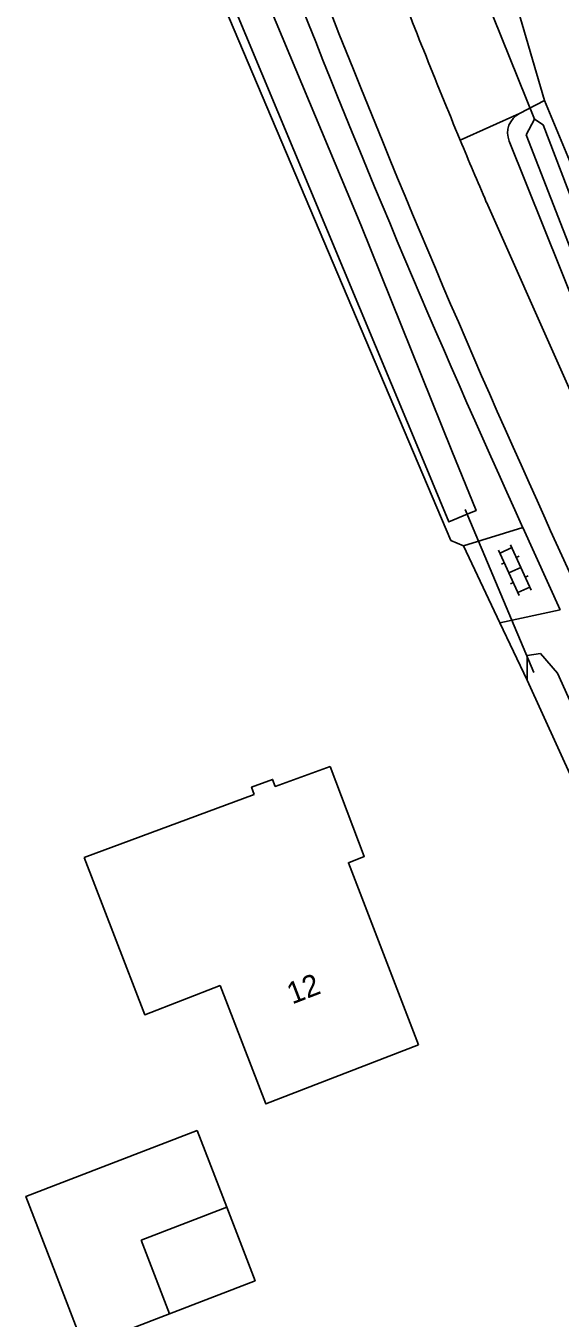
# Model space of a CAD drawing. Extents: x 136000 to 141000, y 400494 to 402006.
# Drawn here: x 139142.8 to 139167.5, y 400681.1 to 400740.7 of the extents above; entities that cross this region are included whole.
import ezdxf

# ---------------------------------------------------------------- set-up
doc = ezdxf.new("R2010")
doc.units = 0
for name, color, linetype in [('gg-afsc-hekwerk', 7, 'Continuous'), ('gg-anno-huisnummerreeks BGT', 7, 'Continuous'), ('gg-bbg-gedigitaliseerde bebouwing', 7, 'Continuous'), ('gg-bbg-gedigitaliseerde bijgebouw', 7, 'Continuous'), ('gg-bbg-hoofdgebouw', 7, 'Continuous'), ('gg-bbg-luifel en loopbrug', 7, 'Continuous'), ('gg-knt-verharding', 7, 'Continuous'), ('gg-knt-verharding nz', 7, 'Continuous'), ('gg-kntw-bovenkant insteek waterloop', 7, 'Continuous'), ('gg-kntw-greppel-droge sloot', 7, 'Continuous'), ('gg-kntw-waterlijn', 7, 'Continuous'), ('gg-kwrk-duiker nz buis', 7, 'Continuous'), ('gt-grn-groengrens', 7, 'Continuous'), ('gt-grn-weggrens', 7, 'Continuous'), ('gt-symb-klinker verharding', 7, 'Continuous')]:
    doc.layers.add(name, color=color, linetype=linetype)

# ---------------------------------------------------------------- blocks, each defined once
blk = doc.blocks.new('gt0-KL1')
at = {"layer": 'gt-symb-klinker verharding'}
for p, q in [((-1.15, 0.3), (1.15, 0.3)), ((-1, -0.3), (-1, 0.3)), ((-0.5, 0.3), (-0.5, 0.45)), ((0, -0.3), (0, 0.3)), ((0.5, 0.3), (0.5, 0.45)), ((1, -0.3), (1, 0.3)), ((-1.15, -0.3), (1.15, -0.3)), ((-0.5, -0.45), (-0.5, -0.3)), ((0.5, -0.45), (0.5, -0.3))]:
    blk.add_line(p, q, dxfattribs=at)

msp = doc.modelspace()

# ---------------------------------------------------------------- linework, layer by layer
at = {"layer": 'gg-afsc-hekwerk'}
msp.add_line((139151.118, 400743.679), (139162.444, 400716.959), dxfattribs=at)
at = {"layer": 'gg-bbg-gedigitaliseerde bebouwing'}
for points in [[(139145.528, 400702.317), (139148.322, 400695.067), (139151.804, 400696.409)], [(139160.962, 400693.672), (139153.908, 400690.948), (139151.804, 400696.409)]]:
    msp.add_lwpolyline(points, dxfattribs=at)
at = {"layer": 'gg-bbg-gedigitaliseerde bijgebouw'}
for p, q in [((139152.108, 400686.182), (139150.741, 400689.728)), ((139148.152, 400684.657), (139152.108, 400686.182)), ((139149.458, 400681.266), (139148.152, 400684.657))]:
    msp.add_line(p, q, dxfattribs=at)
for points in [[(139150.741, 400689.728), (139142.83, 400686.679), (139144.196, 400683.133)], [(139144.196, 400683.133), (139145.502, 400679.742), (139149.458, 400681.266)]]:
    msp.add_lwpolyline(points, dxfattribs=at)
at = {"layer": 'gg-bbg-hoofdgebouw'}
msp.add_line((139145.528, 400702.317), (139153.375, 400705.235), dxfattribs=at)
for points in [[(139156.882, 400706.531), (139154.348, 400705.602), (139154.221, 400705.929), (139153.251, 400705.573), (139153.375, 400705.235)], [(139156.882, 400706.531), (139158.452, 400702.371), (139157.722, 400702.08), (139160.962, 400693.672)]]:
    msp.add_lwpolyline(points, dxfattribs=at)
at = {"layer": 'gg-bbg-luifel en loopbrug'}
msp.add_lwpolyline([(139149.458, 400681.266), (139153.415, 400682.79), (139152.108, 400686.182)], dxfattribs=at)
at = {"layer": 'gg-knt-verharding'}
for p, q in [((139165.776, 400717.546), (139163.04, 400716.71)), ((139167.498, 400713.747), (139165.776, 400717.546)), ((139164.717, 400713.161), (139167.498, 400713.747))]:
    msp.add_line(p, q, dxfattribs=at)
msp.add_lwpolyline([(139175.323, 400707.953), (139172.693, 400713.37), (139171.021, 400716.977), (139164.09, 400732.572)], dxfattribs=at)
for centre, radius, start, end in [((139622.1, 400925.443), 501.451, 201.19257, 204.4936), ((139446.631, 400853.422), 307.302, 200.91569, 202.57984), ((139465.298, 400861.384), 327.596, 202.61199, 203.15398)]:
    msp.add_arc(centre, radius, start, end, dxfattribs=at)
at = {"layer": 'gg-knt-verharding nz'}
for centre, radius, start, end in [((139643.431, 400933.89), 523.254, 201.2136, 204.371), ((139393.779, 400819.069), 248.473, 204.00845, 208.63351)]:
    msp.add_arc(centre, radius, start, end, dxfattribs=at)
at = {"layer": 'gg-kntw-bovenkant insteek waterloop'}
for p, q in [((139165.617, 400736.66), (139166.771, 400737.255)), ((139166.771, 400737.255), (139175.601, 400716.061))]:
    msp.add_line(p, q, dxfattribs=at)
msp.add_lwpolyline([(139175.601, 400716.061), (139173.718, 400715.17), (139169.133, 400725.456), (139165.144, 400735.389)], dxfattribs=at)
msp.add_arc((139166.08, 400735.764), 1.008, 117.3362, 201.83851, dxfattribs=at)
at = {"layer": 'gg-kntw-greppel-droge sloot'}
for p, q in [((139161.188, 400720.629), (139151.782, 400743.185)), ((139165.978, 400711.597), (139165.974, 400710.502)), ((139172.907, 400698.468), (139167.375, 400710.836))]:
    msp.add_line(p, q, dxfattribs=at)
for points in [[(139153.204, 400743.705), (139158.293, 400731.515), (139162.5, 400721.098)], [(139163.208, 400718.167), (139162.362, 400717.814), (139161.188, 400720.629)], [(139163.208, 400718.167), (139163.617, 400718.332), (139162.5, 400721.098)], [(139167.375, 400710.836), (139166.583, 400711.741), (139165.978, 400711.651), (139165.978, 400711.597)], [(139165.974, 400710.502), (139171.709, 400697.916), (139172.907, 400698.468)]]:
    msp.add_lwpolyline(points, dxfattribs=at)
at = {"layer": 'gg-kntw-waterlijn'}
msp.add_lwpolyline([(139165.921, 400735.668), (139170.476, 400723.982), (139174.099, 400715.974), (139174.84, 400716.309), (139170.669, 400725.82), (139166.708, 400736.134), (139166.31, 400736.4), (139165.921, 400735.668)], dxfattribs=at)
at = {"layer": 'gg-kwrk-duiker nz buis'}
for p, q in [((139163.591, 400743.14), (139166.31, 400736.4)), ((139163.117, 400718.384), (139166.287, 400710.864))]:
    msp.add_line(p, q, dxfattribs=at)
at = {"layer": 'gt-grn-groengrens'}
for p, q in [((139165.085, 400743.03), (139166.771, 400737.255)), ((139165.617, 400736.66), (139162.885, 400735.427)), ((139163.04, 400716.71), (139162.444, 400716.959)), ((139165.974, 400710.502), (139164.717, 400713.161))]:
    msp.add_line(p, q, dxfattribs=at)
at = {"layer": 'gt-grn-weggrens'}
msp.add_line((139164.717, 400713.161), (139163.04, 400716.71), dxfattribs=at)

# ---------------------------------------------------------------- block references
at = {"layer": 'gt-symb-klinker verharding', "rotation": -65.6129332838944}
msp.add_blockref('gt0-KL1', (139165.407, 400715.589), dxfattribs=at)

# ---------------------------------------------------------------- texts
at = {"layer": 'gg-anno-huisnummerreeks BGT'}
msp.add_text('12', height=1, rotation=21.1, dxfattribs=at).set_placement((139155.125, 400695.536))

doc.saveas('drawing.dxf')
